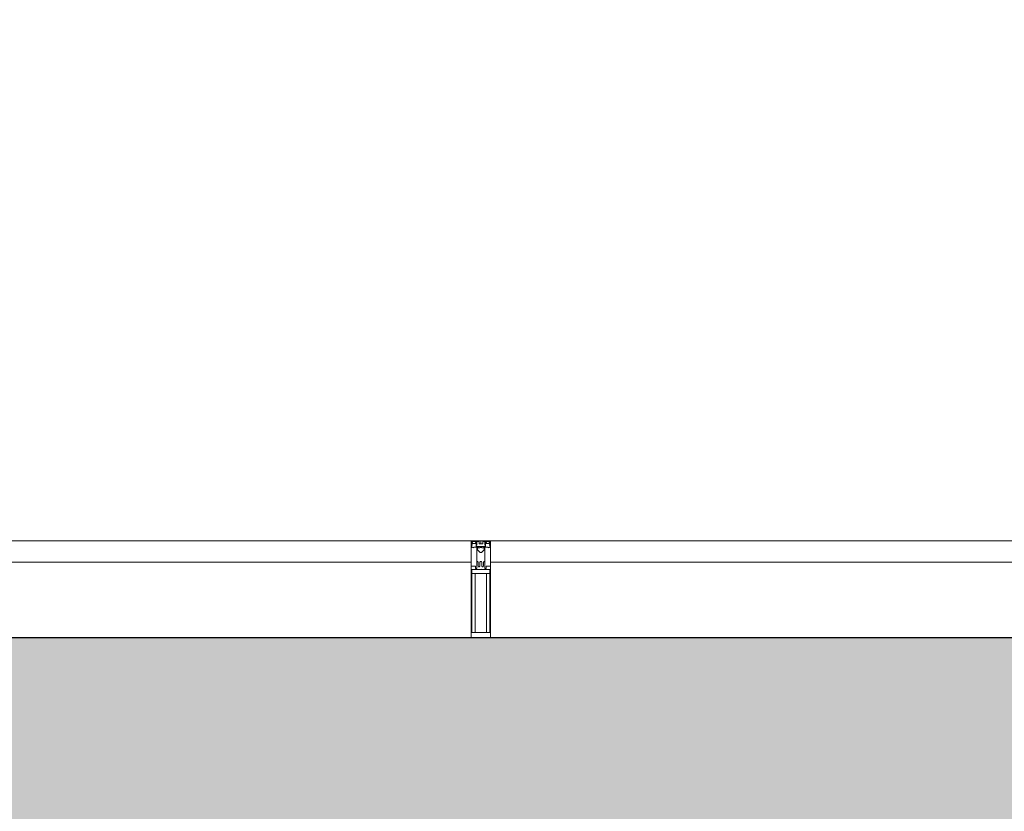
# Model space of a CAD drawing. Header units: millimetres. Extents: x -173851 to 481338, y -267897 to -21875.
# Tile 428 of 498: x -11047 to -8500, y -76139 to -74091. Entities that reach past the tile are written whole.
import ezdxf
from ezdxf import colors
from ezdxf.entities.mleader import LeaderData, LeaderLine
from ezdxf.math import Vec2, Vec3

# ---------------------------------------------------------------- set-up
doc = ezdxf.new("R2010")
doc.units = ezdxf.units.MM
doc.layers.get('Defpoints').update_dxf_attribs({"color": 31})
for name, color, linetype, lineweight in [('_0', 7, 'Continuous', 13), ('Импосты витража', 7, 'Continuous', 5), ('Панели витража', 7, 'Continuous', 5), ('Элементы узлов', 7, 'Continuous', 5)]:
    doc.layers.add(name, color=color, linetype=linetype, lineweight=lineweight)
doc.layers.add('EOM vinoski', color=7, linetype='Continuous', lineweight=5, true_color=0x241b00)
doc.styles.add('fl_iso paper', font='isocpeur.ttf', dxfattribs={"width": 0.8, "oblique": 10})

# ---------------------------------------------------------------- blocks, each defined once
blk = doc.blocks.new('_DOT')
at = {"color": 0, "linetype": 'ByBlock'}
blk.add_line((-0.5, 0), (-1, 0), dxfattribs=at)
at = {"color": 0, "linetype": 'ByBlock', "const_width": 0.5}
blk.add_lwpolyline([(-0.25, 0, 1), (0.25, 0, 1)], format="xyb", close=True, dxfattribs=at)
blk = doc.blocks.new('System Panel - A_PAN_Glass-5001294-50_AS_Plan_L01_Маркировочный - зависимый 4')
at = {"layer": 'Панели витража'}
for p, q in [((707.5, 0), (-707.5, 0)), ((-707.5, 0), (-707.5, -55)), ((707.5, -55), (707.5, 0)), ((-707.5, -55), (707.5, -55))]:
    blk.add_line(p, q, dxfattribs=at)
blk = doc.blocks.new('Rectangular Mullion - R_StandardFrame_50Wx250H-4424606-50_AS_Plan_L01_Маркировочный - зависимый 4')
at = {"layer": 'Импосты витража'}
for p, q in [((75158.7, 63278.4), (75158.7, 63028.4)), ((75158.7, 63028.4), (75158.7, 63278.4)), ((75158.7, 63278.4), (76698.7, 63278.4)), ((76698.7, 63278.4), (75158.7, 63278.4)), ((76698.7, 63028.4), (75213.7, 63028.4)), ((76698.7, 63028.4), (75408.7, 63028.4))]:
    blk.add_line(p, q, dxfattribs=at)
blk = doc.blocks.new('System Panel - A_PAN_Glass-5001270-50_AS_Plan_L01_Маркировочный - зависимый 4')
at = {"layer": 'Панели витража'}
for p, q in [((725, 0), (-725, 0)), ((-725, 0), (-725, -55)), ((725, -55), (725, 0)), ((-725, -55), (725, -55))]:
    blk.add_line(p, q, dxfattribs=at)
blk = doc.blocks.new('Rectangular Mullion - R_StandardFrame_50Wx250H-4424607-50_AS_Plan_L01_Маркировочный - зависимый 4')
at = {"layer": 'Импосты витража'}
for p, q in [((76698.7, 63278.4), (77463.7, 63278.4)), ((77463.7, 63278.4), (76698.7, 63278.4)), ((77463.7, 63028.4), (76698.7, 63028.4)), ((77463.7, 63028.4), (76698.7, 63028.4))]:
    blk.add_line(p, q, dxfattribs=at)
blk = doc.blocks.new('Rectangular Mullion - 50Wx250H-V11-50_AS_Plan_L01_Маркировочный - зависимый 4')
at = {"layer": 'Элементы узлов'}
for p, q in [((-25, 65.2), (-25, 250)), ((-25, 250), (0, 250)), ((-23, 237.3), (0, 237.3)), ((-23, 237.3), (-23, 73.6)), ((-14.9, 84), (-14.9, 237.3)), ((25, 250), (0, 250)), ((23, 237.3), (0, 237.3)), ((14.9, 84), (14.9, 237.3)), ((23, 237.3), (23, 73.6)), ((25, 65.2), (25, 250)), ((0, 84), (-23, 84)), ((0, 84), (23, 84)), ((-14, 65.2), (-25, 65.2)), ((-0.5, 73.6), (-23, 73.6)), ((-14, 71.3), (-14, 65.2)), ((-10, 71.3), (-14, 71.3)), ((-10, 53), (-10, 71.3)), ((-8.7, 53), (-10, 53)), ((-10, 53), (-10, 17)), ((-8.7, 53), (-7, 54.7)), ((-7, 65.2), (-5.9, 67.3)), ((-7, 65.2), (-7, 54.7)), ((-4.1, 67.3), (-5.9, 67.3)), ((-4.1, 67.3), (-2.9, 65.1)), ((-2.9, 65.1), (-2.9, 54.6)), ((-1.3, 53), (-2.9, 54.6)), ((0, 53), (-1.3, 53)), ((0, 53), (1.3, 53)), ((0.5, 73.6), (23, 73.6)), ((1.3, 53), (2.9, 54.6)), ((4.1, 67.3), (2.9, 65.1)), ((2.9, 65.1), (2.9, 54.6)), ((4.1, 67.3), (5.9, 67.3)), ((7, 65.2), (5.9, 67.3)), ((7, 65.2), (7, 54.7)), ((8.7, 53), (7, 54.7)), ((8.7, 53), (10, 53)), ((10, 71.3), (14, 71.3)), ((10, 53), (10, 71.3)), ((10, 53), (10, 17)), ((14, 71.3), (14, 65.2)), ((14, 65.2), (25, 65.2)), ((-8.5, 23), (-1.5, 30)), ((-1.5, 30), (0, 30)), ((1.5, 30), (0, 30)), ((8.5, 23), (1.5, 30)), ((-23.8, 14.6), (-25, 14.2)), ((-25, 0), (-25, 14.2)), ((-22.3, 17), (-23.8, 17)), ((-23.8, 17), (-23.8, 14.6)), ((-22.5, 10.6), (-23.8, 14.6)), ((-22.5, 10.6), (-23.7, 9.9)), ((-23.7, 1.3), (-23.7, 9.9)), ((-23.7, 1.3), (-11.8, 1.3)), ((-23.2, 10.2), (-22.5, 8)), ((-22.5, 8), (-22.5, 4.5)), ((-21.3, 4.5), (-22.5, 4.5)), ((-22.3, 17), (-22.3, 16)), ((-22.3, 16), (-21.3, 16)), ((-19, 17.6), (-21.3, 16)), ((-21.3, 4.5), (-21.3, 6.5)), ((-21.3, 6.5), (-14.2, 6.5)), ((-18.4, 16.6), (-19, 17.6)), ((-7.4, 16.6), (-18.4, 16.6)), ((-14.2, 6.5), (-14.2, 4.5)), ((-13.2, 4.5), (-14.2, 4.5)), ((-13.2, 4.5), (-12.2, 7.2)), ((-12.7, 7.6), (-11.3, 11.4)), ((-12.7, 7.6), (-11.8, 6.9)), ((-12.2, 9), (-12.2, 14.8)), ((-12.2, 14.8), (0, 14.8)), ((-11.8, 1.3), (-11.8, 6.9)), ((-10.5, 11.2), (-11.3, 11.4)), ((-10.5, 1.5), (-10.5, 11.2)), ((-4.8, 1.5), (-10.5, 1.5)), ((-10, 17), (-7.5, 17)), ((-8.5, 18.5), (-8.5, 23)), ((-7.5, 18.5), (-8.5, 18.5)), ((-7.5, 17), (-7.5, 18.5)), ((-7.4, 18), (-7.4, 16.6)), ((-2.6, 18), (-7.4, 18)), ((0, 8), (-4.8, 8)), ((-4.8, 1.5), (-4.8, 8)), ((-2.6, 18), (-2.6, 16.8)), ((-2.6, 16.8), (0, 16.8)), ((2.6, 16.8), (0, 16.8)), ((0, 14.8), (0, 16.8)), ((0, 14.8), (0, 16.8)), ((12.2, 14.8), (0, 14.8)), ((0, 0), (0, 8)), ((0, 8), (4.8, 8)), ((0, 0), (0, 8)), ((2.6, 18), (2.6, 16.8)), ((2.6, 18), (7.4, 18)), ((4.8, 1.5), (4.8, 8)), ((4.8, 1.5), (10.5, 1.5)), ((7.4, 18), (7.4, 16.6)), ((7.4, 16.6), (18.4, 16.6)), ((7.5, 18.5), (8.5, 18.5)), ((7.5, 17), (7.5, 18.5)), ((10, 17), (7.5, 17)), ((8.5, 18.5), (8.5, 23)), ((10.5, 11.2), (11.3, 11.4)), ((10.5, 1.5), (10.5, 11.2)), ((12.7, 7.6), (11.3, 11.4)), ((12.7, 7.6), (11.8, 6.9)), ((11.8, 1.3), (11.8, 6.9)), ((23.7, 1.3), (11.8, 1.3)), ((12.2, 9), (12.2, 14.8)), ((13.2, 4.5), (12.2, 7.2)), ((13.2, 4.5), (14.2, 4.5)), ((21.3, 6.5), (14.2, 6.5)), ((14.2, 6.5), (14.2, 4.5)), ((18.4, 16.6), (19, 17.6)), ((19, 17.6), (21.3, 16)), ((22.3, 16), (21.3, 16)), ((21.3, 4.5), (21.3, 6.5)), ((21.3, 4.5), (22.5, 4.5)), ((22.3, 17), (22.3, 16)), ((22.3, 17), (23.8, 17)), ((22.5, 10.6), (23.8, 14.6)), ((22.5, 10.6), (23.7, 9.9)), ((23.2, 10.2), (22.5, 8)), ((22.5, 8), (22.5, 4.5)), ((23.7, 1.3), (23.7, 9.9)), ((23.8, 17), (23.8, 14.6)), ((23.8, 14.6), (25, 14.2)), ((25, 0), (25, 14.2)), ((-25, 0), (0, 0)), ((25, 0), (0, 0))]:
    blk.add_line(p, q, dxfattribs=at)
for centre, start, end in [((-0.5, 73.1), 360, 90), ((0.5, 73.1), 90, 180)]:
    blk.add_arc(centre, 0.5, start, end, dxfattribs=at)
blk = doc.blocks.new('Rectangular Mullion - R_StandardFrame_50Wx250H-5001264-50_AS_Plan_L01_Маркировочный - зависимый 4')
at = {"layer": 'Импосты витража', "lineweight": 9}
for p, q in [((-25, 0), (-25, 250)), ((-25, 250), (25, 250)), ((25, 250), (25, 0)), ((25, 0), (-25, 0))]:
    blk.add_line(p, q, dxfattribs=at)
blk = doc.blocks.new('Rectangular Mullion - R_StandardFrame_50Wx250H-4424588-50_AS_Plan_L01_Маркировочный - зависимый 4')
at = {"layer": 'Импосты витража'}
for p, q in [((77463.7, 63278.4), (78198.7, 63278.4)), ((78198.7, 63278.4), (77463.7, 63278.4)), ((78198.7, 63028.4), (77463.7, 63028.4)), ((78198.7, 63028.4), (77463.7, 63028.4))]:
    blk.add_line(p, q, dxfattribs=at)
blk = doc.blocks.new('RST_AR_KMN_R22_SLB_FCD_rvt-1-50_AS_Plan_L01_Маркировочный - зависимый 4')
at = {"layer": 'Импосты витража', "lineweight": 5}
for name in ['Rectangular Mullion - R_StandardFrame_50Wx250H-4424606-50_AS_Plan_L01_Маркировочный - зависимый 4', 'Rectangular Mullion - R_StandardFrame_50Wx250H-4424607-50_AS_Plan_L01_Маркировочный - зависимый 4', 'Rectangular Mullion - R_StandardFrame_50Wx250H-4424588-50_AS_Plan_L01_Маркировочный - зависимый 4']:
    blk.add_blockref(name, (0, 0), dxfattribs=at)
at = {"layer": 'Импосты витража', "lineweight": 5, "extrusion": (0, 0, -1), "rotation": 180}
for name in ['Rectangular Mullion - 50Wx250H-V11-50_AS_Plan_L01_Маркировочный - зависимый 4', 'Rectangular Mullion - R_StandardFrame_50Wx250H-5001264-50_AS_Plan_L01_Маркировочный - зависимый 4']:
    blk.add_blockref(name, (-76698.7, 63278.4), dxfattribs=at)
at = {"layer": 'Панели витража', "lineweight": 5}
for name, p in [('System Panel - A_PAN_Glass-5001294-50_AS_Plan_L01_Маркировочный - зависимый 4', (75966.2, 63278.4)), ('System Panel - A_PAN_Glass-5001270-50_AS_Plan_L01_Маркировочный - зависимый 4', (77448.7, 63278.4))]:
    blk.add_blockref(name, p, dxfattribs=at)

msp = doc.modelspace()

# ---------------------------------------------------------------- hatches: boundary and pattern name
at = {"layer": '_0', "transparency": 33554534}
h = msp.add_hatch(color=252, dxfattribs=at)
h.dxf.hatch_style = 1
h.paths.add_polyline_path([(-15724.1, -76989.6), (-13844.1, -76994.6), (-13844.1, -78089.6), (-13544.1, -78089.6), (-13544.1, -76989.6), (-11144.1, -76989.6), (-11144.1, -80439.6), (-13844.1, -80439.6), (-13844.1, -81089.6), (-15724.1, -81089.6)])
h.paths.add_polyline_path([(-10794.1, -92389.6), (-10794.1, -84659.6), (-10374.1, -84659.6), (-10374.1, -82519.6), (-10794.1, -82519.6), (-10794.1, -78309.6), (-10094.1, -78309.6), (-10094.1, -76189.6), (-11144.1, -76189.6), (-11144.1, -75689.6), (-6594.1, -75689.6), (-6594.1, -76589.6), (-5594.1, -76589.6), (-5594.1, -75689.6), (-2444.1, -75689.8), (-2444.1, -77569.5), (-2544.4, -77569.5), (-2544.4, -78189.6), (-3444.1, -78189.6), (-3444.1, -79189.6), (-2644.1, -79189.6), (-2644.1, -83639.6), (-3444.1, -83639.6), (-3444.1, -84639.6), (-2644.1, -84639.6), (-2644.1, -89089.6), (-3444.1, -89089.6), (-3444.1, -89989.6), (-5794.1, -89989.6), (-5794.1, -92389.6)])

# ---------------------------------------------------------------- next in the draw order: leaders
at = {"layer": 'EOM vinoski', "linetype": 'ByBlock', "lineweight": 0}
ml = msp.add_multileader_mtext('Standard', dxfattribs=at)
ml.set_content('Эл. вывод для подключения портала', color=256, style='fl_iso paper')
ml.set_leader_properties(lineweight=5)
ml.set_arrow_properties(name='DOT')
ml.build(insert=Vec2(0, 0))
ml.multileader.update_dxf_attribs({"has_dogleg": 0, "text_left_attachment_type": 6, "text_right_attachment_type": 6, "dogleg_length": 0.5, "arrow_head_size": 40, "scale": 40})
ctx = ml.context
ctx.base_point, ctx.scale, ctx.char_height, ctx.arrow_head_size, ctx.landing_gap_size, ctx.plane_origin = Vec3(-26531.3, -74856.9), 40, 160, 40, 80, Vec3(-33709.2, -77834.3)
ctx.left_attachment, ctx.right_attachment = 6, 6
notes = []
notes.append((ctx, [(0, (1, 1, 0), (-23365.9, -74856.9), (-1, 0), 20, [(2, [(-22877.5, -77076.5)], 0, [])])]))
ctx.mtext.insert, ctx.mtext.width, ctx.mtext.defined_height, ctx.mtext.line_spacing_factor, ctx.mtext.flow_direction = Vec3(-26451.3, -74648.9), 3076.562, 629.7, 0.9, 5
ctx.mtext.has_bg_fill, ctx.mtext.bg_color, ctx.mtext.bg_scale_factor, ctx.mtext.bg_transparency, ctx.mtext.use_window_bg_color = 1, -1027028792, 1.5, 0, 1
for ctx, leaders in notes:
    for number, flags, end, landing, length, lines in leaders:
        leader = LeaderData()
        leader.index, (leader.has_last_leader_line, leader.has_dogleg_vector, leader.attachment_direction) = number, flags
        leader.last_leader_point, leader.dogleg_vector, leader.dogleg_length = Vec3(end), Vec3(landing), length
        for number, points, colour, breaks in lines:
            line = LeaderLine()
            line.index, line.vertices, line.color, line.breaks = number, Vec3.list(points), colors.encode_raw_color(colour), breaks
            leader.lines.append(line)
        ctx.leaders.append(leader)

# ---------------------------------------------------------------- next in the draw order: linework, layer by layer
at = {"layer": 'Defpoints', "linetype": 'ByBlock'}
msp.add_lwpolyline([(-5794.1, -92389.6), (-10794.1, -92389.6), (-10794.1, -84659.6), (-10374.1, -84659.6), (-10374.1, -82519.6), (-10794.1, -82519.6), (-10794.1, -78309.6), (-10094.1, -78309.6), (-10094.1, -76189.6), (-11144.1, -76189.6), (-11144.1, -75689.6), (-6594.1, -75689.6)], dxfattribs=at)

# ---------------------------------------------------------------- next in the draw order: block references
at = {"lineweight": 5}
msp.add_blockref('RST_AR_KMN_R22_SLB_FCD_rvt-1-50_AS_Plan_L01_Маркировочный - зависимый 4', (-86552.8, -138718), dxfattribs=at)

# ---------------------------------------------------------------- next in the draw order: leaders
at = {"layer": 'EOM vinoski', "linetype": 'ByBlock', "lineweight": 0}
ml = msp.add_multileader_mtext('Standard', dxfattribs=at)
ml.set_content('Эл. вывод для подключения тепловой завесы ', color=256, style='fl_iso paper')
ml.set_leader_properties(lineweight=5)
ml.set_arrow_properties(name='DOT')
ml.build(insert=Vec2(0, 0))
ml.multileader.update_dxf_attribs({"has_dogleg": 0, "text_left_attachment_type": 6, "text_right_attachment_type": 6, "dogleg_length": 0.5, "arrow_head_size": 40, "scale": 40})
ctx = ml.context
ctx.base_point, ctx.scale, ctx.char_height, ctx.arrow_head_size, ctx.landing_gap_size, ctx.plane_origin = Vec3(-24634.4, -74300.6), 40, 160, 40, 80, Vec3(-33235.2, -77645.5)
ctx.left_attachment, ctx.right_attachment = 6, 6
notes = []
notes.append((ctx, [(0, (1, 1, 0), (-22224.1, -74300.6), (-1, 0), 20, [(2, [(-22470.6, -76639.6)], 0, [])])]))
ctx.mtext.insert, ctx.mtext.width, ctx.mtext.defined_height, ctx.mtext.line_spacing_factor, ctx.mtext.flow_direction = Vec3(-24554.4, -74108.6), 3076.562, 629.7, 0.9, 5
ctx.mtext.has_bg_fill, ctx.mtext.bg_color, ctx.mtext.bg_scale_factor, ctx.mtext.bg_transparency, ctx.mtext.use_window_bg_color = 1, -1027028792, 1.5, 0, 1
for ctx, leaders in notes:
    for number, flags, end, landing, length, lines in leaders:
        leader = LeaderData()
        leader.index, (leader.has_last_leader_line, leader.has_dogleg_vector, leader.attachment_direction) = number, flags
        leader.last_leader_point, leader.dogleg_vector, leader.dogleg_length = Vec3(end), Vec3(landing), length
        for number, points, colour, breaks in lines:
            line = LeaderLine()
            line.index, line.vertices, line.color, line.breaks = number, Vec3.list(points), colors.encode_raw_color(colour), breaks
            leader.lines.append(line)
        ctx.leaders.append(leader)

doc.saveas('drawing.dxf')
